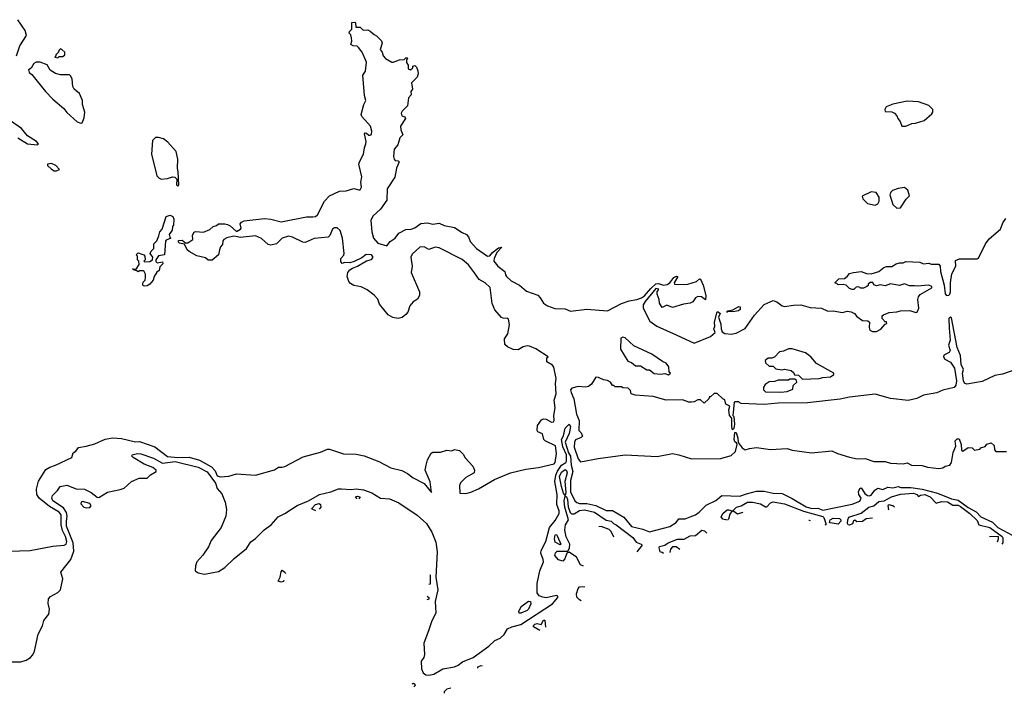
# Model space of a CAD drawing. Extents: x 1933546 to 2138868, y 524910 to 667279.
# Tile 375 of 466: x 2070205 to 2077928, y 549554 to 554840. Entities that reach past the tile are written whole.
import ezdxf

# ---------------------------------------------------------------- set-up
doc = ezdxf.new("R2010")
doc.units = 0

msp = doc.modelspace()

# ---------------------------------------------------------------- linework, layer by layer
at = {"layer": '0CON10XD'}
for points in [[(2070180.6, 554555), (2070207.1, 554635), (2070260, 554715), (2070248.6, 554755), (2070189.8, 554839.8)], [(2072780, 552855), (2072793.8, 552876.2), (2072815, 552890.8), (2072855, 552906.2), (2072925, 552946.7), (2072965, 552959.2), (2072975, 552970), (2072975, 552982.5), (2072965, 552995.4), (2072924, 552996), (2072889.6, 552970.4), (2072828.8, 552941.2), (2072795, 552931.2), (2072755, 552933.3), (2072735, 552926.2), (2072725, 552943.3), (2072724.6, 552965), (2072747.2, 552992.8), (2072750, 553005), (2072738.1, 553125), (2072718.6, 553185), (2072695, 553205.4), (2072675, 553205.3), (2072660, 553195), (2072636.7, 553145), (2072625, 553133.3), (2072515, 553122.2), (2072445, 553091.8), (2072425, 553093.6), (2072346, 553134), (2072315, 553142.2), (2072263.6, 553126.4), (2072218.9, 553081.1), (2072175, 553070.6), (2072155, 553075.8), (2072102.1, 553122.1), (2072055, 553142.5), (2071935, 553131.6), (2071914.2, 553135.8), (2071885, 553141.1), (2071831.2, 553128.8), (2071807.5, 553115), (2071800, 553105), (2071796.7, 553075), (2071781.7, 553058.3), (2071772.5, 553035), (2071765.8, 552995), (2071715, 552954), (2071685, 552954), (2071661.7, 552971.7), (2071595, 552986.7), (2071535, 553020), (2071518.8, 553035), (2071498.3, 553078.3), (2071460, 553085), (2071450, 553095), (2071451.7, 553108.3), (2071479.3, 553109.3), (2071505, 553090), (2071525, 553090), (2071562.5, 553115), (2071561.7, 553148.3), (2071575, 553172.5), (2071585, 553176.7), (2071646.4, 553173.6), (2071696.1, 553193.9), (2071723, 553217), (2071750, 553225), (2071765, 553236.7), (2071815, 553237.5), (2071835, 553232), (2071855, 553222.5), (2071905, 553177.5), (2071936.7, 553195), (2071943.3, 553205), (2071935, 553237.5), (2071945, 553251.2), (2071965, 553260.8), (2072125, 553280.5), (2072175.5, 553274.5), (2072255, 553253.1), (2072455, 553291.9), (2072505, 553294), (2072525, 553296), (2072541.7, 553308.3), (2072595.7, 553415), (2072635, 553458.6), (2072715, 553493.3), (2072765, 553495.5), (2072825, 553514.4), (2072866.6, 553503.4), (2072875, 553505.8), (2072885.9, 553525), (2072882.2, 553565), (2072887.9, 553607.9), (2072865.6, 553705), (2072870, 553725), (2072901.9, 553785), (2072909.4, 553835), (2072921.4, 553865), (2072922.9, 553885), (2072910, 553945), (2072915, 553952.5), (2072925, 553950), (2072945, 553933.3), (2072955, 553932.5), (2072965, 553940), (2072968.6, 553965), (2072957.5, 554005), (2072889.5, 554079.5), (2072883.3, 554095), (2072904, 554175), (2072920, 554205), (2072908.8, 554245), (2072896.1, 554403.9), (2072917.8, 554435), (2072925.6, 554505.6), (2072890.6, 554585), (2072861.9, 554621.9), (2072852, 554632), (2072820, 554635), (2072802.5, 554645), (2072809.5, 554670.5), (2072808.3, 554698.3), (2072801.7, 554721.7), (2072790, 554735), (2072791.7, 554748.3), (2072810, 554765), (2072811.7, 554818.3), (2072835, 554820), (2072840, 554815), (2072841.7, 554781.7), (2072875, 554780), (2072898.3, 554758.3), (2072935, 554760), (2072955, 554750), (2072985, 554722.5), (2073005, 554712.5), (2073042.5, 554675), (2073047.5, 554655), (2073032.5, 554605), (2073047.5, 554585), (2073057.5, 554555), (2073075, 554534.4), (2073125, 554505.8), (2073135, 554505.7), (2073183.9, 554523.9), (2073221.7, 554528.3), (2073235, 554540), (2073245, 554540), (2073250, 554535), (2073240, 554525), (2073240, 554505), (2073251.7, 554481.7), (2073252.5, 554455), (2073270, 554445), (2073288.3, 554461.7), (2073290, 554475), (2073305, 554480), (2073318.3, 554468.3), (2073329.3, 554439.3), (2073330, 554415), (2073322.2, 554387.8), (2073277.5, 554345), (2073286.1, 554293.9), (2073272.5, 554275), (2073275, 554250), (2073254, 554226), (2073246.7, 554165), (2073205, 554122.5), (2073196.7, 554105), (2073202.5, 554085), (2073227, 554077), (2073232.5, 554065), (2073191.2, 554005), (2073194, 553975), (2073210, 553935), (2073186.4, 553913.6), (2073171.2, 553858.8), (2073142.9, 553825), (2073136.7, 553765), (2073142.5, 553745), (2073150, 553735), (2073175, 553732.5), (2073182.5, 553725), (2073160.8, 553675), (2073147.1, 553605), (2073088.2, 553511.8), (2073085, 553424), (2073035, 553352.5), (2072975, 553298.8), (2072958.8, 553265), (2072966.2, 553175), (2072980, 553125), (2073014.4, 553085), (2073085, 553065.8), (2073110.3, 553099.7), (2073150, 553125), (2073180, 553165), (2073235, 553193.3), (2073275, 553196.2), (2073305, 553207.5), (2073350.5, 553239.5), (2073405, 553246.5), (2073445, 553234.2), (2073495, 553244.2), (2073535, 553224.4), (2073615, 553208.1), (2073675, 553168.5), (2073710, 553155), (2073725.5, 553135.5), (2073738.6, 553098.6), (2073789.6, 553045), (2073875, 552984.6), (2073892.7, 552987.3), (2073915, 553013.4), (2073960.9, 553049.1), (2073986.7, 553055), (2073947.8, 553012.2), (2073925.8, 552965), (2073924, 552945), (2073955, 552906.9), (2074010, 552865), (2074015, 552837.5), (2074024.2, 552825), (2074060.2, 552790.2), (2074125, 552755.6), (2074179.7, 552709.7), (2074268.2, 552678.2), (2074288, 552658), (2074315, 552614.5), (2074345, 552593.3), (2074403.6, 552573.6), (2074485, 552570), (2074525, 552553.8), (2074655, 552568.1), (2074815, 552555.5), (2074925, 552613.5), (2074985, 552634.5), (2075046.1, 552643.9), (2075082.8, 552657.2), (2075106.5, 552673.5), (2075155, 552731.2), (2075195, 552765.7), (2075215, 552770), (2075255, 552757.5), (2075285, 552762.5), (2075305, 552773.8), (2075335, 552816.7), (2075357, 552827), (2075366.7, 552825), (2075340, 552775), (2075342.5, 552765), (2075355, 552762), (2075446.2, 552765), (2075514.2, 552785), (2075536.4, 552806.4), (2075545, 552802.5), (2075565, 552757.5), (2075586, 552675), (2075585, 552642.5), (2075553.9, 552663.9), (2075525, 552668.6), (2075505, 552657.5), (2075485.5, 552625), (2075465, 552616.2), (2075411.8, 552608.2), (2075325, 552581.2), (2075281.7, 552598.3), (2075245, 552580), (2075224.3, 552615), (2075220, 552645), (2075204.4, 552685), (2075206, 552705), (2075217.5, 552725), (2075195, 552730), (2075110.9, 552629.1), (2075095, 552602.5), (2075095.7, 552575), (2075146.7, 552475), (2075202.5, 552435), (2075355, 552367.9), (2075495, 552302.5), (2075622.5, 552355), (2075660, 552385), (2075650, 552415), (2075658.3, 552431.7), (2075656.2, 552465), (2075675, 552546.2), (2075685, 552546.2), (2075700, 552535), (2075686, 552505), (2075705, 552450), (2075706.2, 552415), (2075715, 552390.8), (2075735, 552376), (2075785, 552372), (2075825, 552379.2), (2075895, 552416.9), (2075969.7, 552520.3), (2076044.7, 552605.3), (2076115, 552635.6), (2076145, 552625.6), (2076185, 552595.5), (2076205, 552588.8), (2076275, 552600.5), (2076331.4, 552601.4), (2076405, 552580.9), (2076495, 552577.1), (2076545, 552552.9), (2076585, 552555.7), (2076658.6, 552541.4), (2076695, 552551.2), (2076726.4, 552546.4), (2076753, 552533), (2076770.5, 552510.5), (2076815, 552480), (2076857, 552477), (2076870, 552465), (2076867.5, 552425), (2076873.6, 552403.6), (2076895, 552392.5), (2076925, 552392.5), (2076959.3, 552410.7), (2076995, 552450), (2077007.5, 552455), (2077005, 552470), (2076995, 552470), (2076970, 552495), (2076970, 552515), (2076980, 552525), (2077025, 552542.5), (2077085, 552546.7), (2077115, 552556.2), (2077187, 552557), (2077235, 552541.2), (2077245, 552544), (2077258.5, 552575), (2077250.5, 552645), (2077254.3, 552665.7), (2077267.5, 552682.5), (2077360, 552735), (2077360, 552745), (2077335, 552757.5), (2077245, 552747.5), (2077225, 552752.5), (2077185, 552750), (2077145, 552766.7), (2077105, 552753.3), (2077035, 552767.5), (2076995, 552752.5), (2076955, 552760), (2076925, 552752.5), (2076905, 552760), (2076897, 552777), (2076875, 552777.5), (2076860, 552765), (2076860, 552755), (2076850, 552745), (2076825, 552732.5), (2076803.6, 552733.6), (2076785, 552742.5), (2076765, 552740), (2076747, 552723), (2076735, 552722.5), (2076715, 552730), (2076687, 552757), (2076665, 552762.5), (2076625, 552760), (2076615, 552770), (2076601.7, 552771.7), (2076601.7, 552778.3), (2076630, 552805), (2076675, 552810), (2076696.4, 552823.6), (2076715, 552847.5), (2076745, 552856.7), (2076805, 552862.5), (2076847, 552847), (2076885, 552846.7), (2076945, 552862.5), (2076982.5, 552895), (2077003, 552903), (2077045, 552903.3), (2077080, 552925), (2077105, 552932.5), (2077135, 552932.5), (2077155, 552942.5), (2077265, 552936.7), (2077295, 552923.3), (2077335, 552930), (2077355, 552922.5), (2077415, 552920), (2077426.1, 552906.1), (2077428.1, 552865), (2077456.8, 552756.8), (2077465, 552688), (2077475, 552676.2), (2077492, 552678), (2077500, 552685), (2077505.3, 552704.7), (2077506.5, 552775), (2077516.7, 552845), (2077546.7, 552905), (2077545, 552950), (2077577, 552963), (2077715, 552963.3), (2077725, 552968.8), (2077779.6, 553080.4), (2077810.4, 553119.6), (2077899.4, 553195), (2077917.1, 553245), (2077940.3, 553279.7)], [(2070505, 554540), (2070515, 554550), (2070545, 554550), (2070560, 554565), (2070560, 554585), (2070537, 554607), (2070525, 554610), (2070511.7, 554598.3), (2070510, 554585), (2070490, 554565), (2070490, 554555), (2070480, 554545), (2070505, 554540)], [(2070685, 554027.5), (2070695, 554030), (2070711.7, 554068.3), (2070716.7, 554115), (2070697.5, 554175), (2070697.5, 554205), (2070675, 554260), (2070633.6, 554293.6), (2070622.5, 554315), (2070616.4, 554376.4), (2070605, 554400), (2070595, 554407.5), (2070525, 554406.7), (2070485, 554416.7), (2070443.6, 554443.6), (2070420, 554485), (2070366.4, 554506.4), (2070335, 554506.7), (2070317.5, 554495), (2070295, 554460), (2070273.3, 554446.7), (2070280, 554425), (2070299.4, 554409.4), (2070408.1, 554275), (2070465.4, 554215), (2070552.7, 554142.7), (2070575, 554112.5), (2070655, 554039.2), (2070685, 554027.5)], [(2077155, 554003.3), (2077203.6, 554026.4), (2077231.7, 554028.3), (2077300.7, 554049.3), (2077359.3, 554100.7), (2077367.5, 554115), (2077367.5, 554135), (2077335, 554166.2), (2077255, 554196.2), (2077165, 554200), (2077053.9, 554176.1), (2077002.5, 554155), (2076990, 554135), (2076995, 554120), (2077046.4, 554116.4), (2077066.1, 554106.1), (2077086.1, 554086.1), (2077093.3, 554065), (2077111.4, 554041.4), (2077123.3, 554005), (2077155, 554003.3)], [(2070345, 553857.5), (2070352.5, 553865), (2070336.2, 553885), (2070267.9, 553927.9), (2070220, 553985), (2070132.5, 554045)], [(2070191.4, 553911.4), (2070266.7, 553865), (2070345, 553857.5)], [(2071445, 553532.5), (2071452.5, 553545), (2071449.2, 553645), (2071442, 553675), (2071445.8, 553745), (2071434, 553805), (2071368.3, 553878.3), (2071334, 553904), (2071295, 553916.2), (2071270, 553915), (2071247, 553893), (2071238.8, 553785), (2071282, 553615), (2071298.8, 553595), (2071315, 553588.9), (2071365, 553592.3), (2071405, 553606.1), (2071423.2, 553603.2), (2071437, 553587), (2071434.2, 553544.2), (2071445, 553532.5)], [(2070495, 553652.5), (2070517.5, 553665), (2070487.8, 553695), (2070455, 553711.2), (2070423.3, 553705), (2070422.5, 553695), (2070455, 553666), (2070475, 553654), (2070495, 553652.5)], [(2077085, 553360), (2077115, 553362.5), (2077158.8, 553431.2), (2077183.3, 553456.7), (2077172.7, 553502.7), (2077145, 553523.3), (2077095, 553516.2), (2077051.7, 553498.3), (2077037.5, 553485), (2077030, 553465), (2077055, 553390), (2077085, 553360)], [(2076915, 553383.3), (2076935.9, 553394.1), (2076946.7, 553415), (2076946.4, 553446.4), (2076923, 553483), (2076885, 553490), (2076812.5, 553455), (2076817.5, 553435), (2076855, 553397.5), (2076915, 553383.3)], [(2071185, 552747.5), (2071175, 552752.5), (2071170, 552765), (2071175, 552780), (2071190, 552795), (2071193, 552817), (2071193, 552843), (2071183, 552863), (2071175, 552870), (2071145, 552870), (2071135, 552860), (2071125, 552870), (2071103, 552873), (2071090, 552885), (2071118.3, 552881.7), (2071141.7, 552918.3), (2071140, 552945), (2071130, 552955), (2071130, 552985), (2071120, 552995), (2071135, 553010), (2071180, 552995), (2071187.5, 552985), (2071190, 552955), (2071180, 552945), (2071185, 552940), (2071225, 552942.5), (2071247.5, 552955), (2071248.8, 552975), (2071230, 553005), (2071237, 553023), (2071257.5, 553045), (2071258.3, 553081.7), (2071280, 553105), (2071297, 553143), (2071303.3, 553175), (2071323.3, 553196.7), (2071353.3, 553295), (2071385, 553306.7), (2071406.7, 553295), (2071413.3, 553275), (2071411.7, 553228.3), (2071403, 553217), (2071401.7, 553188.3), (2071377.5, 553155), (2071382.5, 553132.5), (2071390, 553125), (2071355, 553110), (2071348.3, 553101.7), (2071340, 552995), (2071295, 552987.5), (2071272.5, 552955), (2071273, 552943), (2071283, 552933), (2071325, 552940), (2071327, 552923), (2071305, 552900), (2071298.3, 552871.7), (2071280.7, 552859.3), (2071260, 552825), (2071253.3, 552795), (2071225, 552763.3), (2071205, 552751.2), (2071185, 552747.5)], [(2070032.8, 550667.2), (2070286.7, 550673.3), (2070465, 550707.3), (2070555, 550716.5), (2070570.5, 550725), (2070575.2, 550744.8), (2070566, 550785), (2070540.4, 550830.4), (2070529.9, 550875), (2070531.7, 550955), (2070515.2, 550975), (2070440.3, 551020.3), (2070357.5, 551085), (2070340.4, 551115), (2070337.3, 551155), (2070352.7, 551217.3), (2070410.9, 551309.1), (2070440.8, 551329.2), (2070485, 551343), (2070615, 551404.7), (2070625, 551440), (2070646.3, 551453.7), (2070666.2, 551483.8), (2070726, 551494), (2070795, 551511.3), (2070875, 551548), (2070935, 551558.2), (2071005, 551552.1), (2071115, 551525.9), (2071145, 551528.9), (2071265, 551488.5), (2071365, 551411), (2071446.3, 551403.7), (2071535, 551408), (2071615, 551383.3), (2071709.7, 551329.7), (2071738.9, 551298.9), (2071755, 551260.5), (2071777.8, 551252.2), (2071845, 551256.7), (2071906.1, 551276.1), (2072055, 551265.8), (2072205, 551306.2), (2072235, 551329.1), (2072265, 551327.6), (2072284.5, 551334.5), (2072429.4, 551410.6), (2072565, 551445.4), (2072620.6, 551469.4), (2072635, 551469.1), (2072745, 551433.3), (2072845, 551430.7), (2072906.7, 551416.7), (2073021.9, 551371.9), (2073115.6, 551324.4), (2073201.7, 551301.7), (2073247.9, 551277.9), (2073291.2, 551245), (2073378.9, 551198.9), (2073435, 551130), (2073425, 551212), (2073386.8, 551305), (2073392.9, 551345), (2073405, 551385.8), (2073431.8, 551438.2), (2073445, 551445.4), (2073505.6, 551445.6), (2073555, 551461.1), (2073595, 551455.7), (2073615, 551466.7), (2073655, 551458), (2073685, 551431.5), (2073700.4, 551400.4), (2073760.5, 551335), (2073773.9, 551305), (2073769.1, 551285), (2073703.4, 551246.6), (2073663.6, 551205), (2073654.2, 551184.2), (2073657.5, 551125), (2073705, 551121.4), (2073745, 551131.1), (2073805, 551157.5), (2073929.1, 551230.9), (2074056.1, 551283.9), (2074176.2, 551313.8), (2074275, 551325.6), (2074396.9, 551355), (2074405.3, 551365), (2074416.4, 551435), (2074407.3, 551495), (2074325.9, 551535.9), (2074316.7, 551546.7), (2074305, 551590.6), (2074269.2, 551605), (2074264.4, 551615), (2074266.2, 551655), (2074299, 551701), (2074315, 551707.8), (2074335, 551705.9), (2074377.7, 551682.3), (2074391.1, 551685), (2074397.1, 551695), (2074395.9, 551735), (2074404.4, 551794.4), (2074397, 551855), (2074414.5, 551905), (2074408.4, 551985), (2074413.3, 552025), (2074395, 552113.3), (2074385, 552130), (2074340, 552155), (2074340, 552185), (2074350, 552195), (2074255, 552257.1), (2074205, 552277.5), (2074185, 552279.2), (2074155, 552273.3), (2074115, 552250), (2074075, 552252.5), (2074031.7, 552271.7), (2074011.7, 552291.7), (2074007.5, 552335), (2074035.4, 552374.6), (2074046.2, 552445), (2074038.6, 552488.6), (2074032.5, 552495), (2073997.2, 552497.2), (2073983.6, 552503.6), (2073932.7, 552562.7), (2073911.8, 552611.8), (2073895, 552738), (2073855.5, 552775.5), (2073810.3, 552800.3), (2073772.6, 552852.6), (2073726, 552915), (2073677.2, 552957.2), (2073495, 553050), (2073464.2, 553055.8), (2073415, 553036.7), (2073376.8, 553056.8), (2073344, 553055), (2073285, 553000), (2073272.9, 552975), (2073284.2, 552905), (2073275.8, 552855), (2073342.5, 552705), (2073340.6, 552675), (2073325, 552647.5), (2073292, 552625), (2073265.5, 552594.5), (2073249.2, 552545), (2073234.4, 552525.6), (2073206.2, 552503.8), (2073175, 552495.5), (2073131.7, 552501.7), (2073094.6, 552524.6), (2073028, 552608), (2073015.6, 552645.6), (2072985, 552678.6), (2072930.8, 552720.8), (2072885, 552743.3), (2072825, 552754.5), (2072799.2, 552769.2), (2072787.5, 552785), (2072774.5, 552824.5), (2072780, 552855)], [(2075755, 552544.4), (2075750, 552545), (2075760, 552555), (2075798.1, 552561.9), (2075845, 552590), (2075855.6, 552585.6), (2075856.4, 552565), (2075843.8, 552555), (2075798, 552548), (2075760, 552550), (2075755, 552544.4)], [(2078055, 552108), (2077915, 552057.5), (2077853, 552047), (2077755, 552000), (2077635, 551979.2), (2077615, 551986.2), (2077607.5, 552005), (2077600.5, 552065), (2077607.5, 552095), (2077589.4, 552135), (2077584.3, 552205), (2077558.6, 552268.6), (2077515, 552499.2), (2077505, 552508.9), (2077492.5, 552495), (2077495, 552418.8), (2077504.7, 552325), (2077490.6, 552285), (2077503.3, 552245), (2077495, 552227.5), (2077453.6, 552206.4), (2077452.5, 552195), (2077462.5, 552175), (2077505, 552153.3), (2077537.1, 552105), (2077553.7, 552006.3), (2077548.3, 551971.7), (2077535, 551954), (2077445, 551931.9), (2077398.5, 551911.5), (2077295, 551892.4), (2077242.8, 551867.2), (2077175, 551850.4), (2077035, 551867.6), (2076915, 551900), (2076715, 551876.7), (2076640.7, 551860.7), (2076385, 551833.8), (2076155, 551830), (2076045, 551820), (2075865, 551827.5), (2075853, 551833), (2075845, 551840), (2075815, 551840), (2075810, 551835), (2075800, 551735), (2075806.2, 551725), (2075813, 551667), (2075807, 551633), (2075795, 551622.5), (2075790, 551645), (2075791.7, 551711.7), (2075773.6, 551733.6), (2075767, 551777), (2075776.2, 551806.2), (2075745, 551823.3), (2075736.7, 551856.7), (2075720, 551865), (2075677, 551907), (2075653, 551907), (2075625, 551880), (2075615, 551880), (2075610, 551865), (2075575, 551830), (2075545, 551857.5), (2075525, 551856.7), (2075495, 551840), (2075475, 551837.5), (2075455, 551837.5), (2075405, 551856), (2075275, 551853.3), (2075175, 551882.5), (2075032.7, 551892.7), (2075002.5, 551905), (2074995, 551930), (2074977, 551947), (2074935, 551950), (2074925, 551960), (2074875, 551960), (2074865, 551970), (2074855, 551970), (2074840, 551995), (2074815, 552007.5), (2074785, 552013.3), (2074745, 552032.5), (2074725, 552033.3), (2074689.7, 551980.3), (2074667.8, 551962.2), (2074645, 551956.7), (2074585, 551960.6), (2074535, 551947.4), (2074526.6, 551935), (2074529.8, 551915), (2074552.8, 551865), (2074573.3, 551745), (2074592.6, 551695), (2074591.8, 551615), (2074608.1, 551598.1), (2074618.7, 551571.3), (2074609.7, 551560.3), (2074565, 551543.5), (2074557.3, 551525), (2074554.8, 551485), (2074585, 551394.3), (2074605, 551369.5), (2074743.8, 551396.2), (2074955, 551424.4), (2075205, 551411.8), (2075325, 551434.4), (2075375, 551425.6), (2075475, 551393.3), (2075704.5, 551395.5), (2075785, 551418.6), (2075819.5, 551450.5), (2075832.5, 551505), (2075828.3, 551518.3), (2075815, 551527.5), (2075810, 551545), (2075815, 551600), (2075825, 551600), (2075838.8, 551555), (2075841.7, 551521.7), (2075871.1, 551481.1), (2075895, 551463.8), (2075930, 551475), (2075985, 551482), (2076095, 551467.5), (2076225, 551475.8), (2076265, 551462.9), (2076415, 551442), (2076575, 551456.7), (2076620, 551435), (2076715, 551406.7), (2076775, 551393.8), (2076836.4, 551396.4), (2076905, 551373.3), (2076995, 551373.3), (2077035, 551360), (2077135, 551353.6), (2077165, 551362.5), (2077200, 551345), (2077285, 551341.2), (2077325, 551329.2), (2077415, 551316.7)], [(2075295, 552052.5), (2075310, 552065), (2075300, 552075), (2075296.7, 552115), (2075275, 552143.3), (2075246.4, 552156.4), (2075164.2, 552214.2), (2075021.7, 552281.7), (2074955, 552343.3), (2074935, 552348), (2074919.5, 552340.5), (2074918.8, 552255), (2074975, 552160), (2075005, 552150), (2075035, 552122.5), (2075075, 552122.5), (2075125, 552092.5), (2075145, 552092.5), (2075183, 552063), (2075235, 552057.5), (2075265, 552062.5), (2075295, 552052.5)], [(2076345, 552020), (2076475, 552023.3), (2076505, 552032.5), (2076565, 552037.5), (2076590, 552055), (2076590, 552065), (2076455, 552142.5), (2076410, 552195), (2076370, 552225), (2076265, 552257.5), (2076235, 552257.5), (2076195, 552237.5), (2076165, 552232.5), (2076125, 552191.2), (2076105, 552183.3), (2076075, 552183.3), (2076053.8, 552165), (2076055, 552147.5), (2076085, 552120), (2076115, 552120), (2076135, 552100), (2076185, 552092.5), (2076205, 552097.5), (2076257, 552087), (2076278.3, 552068.3), (2076281.7, 552051.7), (2076315, 552050), (2076345, 552020)], [(2076175, 551917.5), (2076225, 551922.5), (2076268.3, 551941.7), (2076271.7, 551968.3), (2076300, 551995), (2076298.3, 552008.3), (2076285, 552020), (2076245, 552020), (2076235, 552010), (2076155, 552010), (2076125, 552000), (2076083, 551997), (2076051.7, 551978.3), (2076040, 551955), (2076040, 551935), (2076055, 551920), (2076175, 551917.5)], [(2070115, 549799.8), (2070215, 549800.8), (2070255, 549813.6), (2070291.2, 549835), (2070309.1, 549855), (2070322.5, 549885), (2070351, 550019), (2070385, 550082.7), (2070393.9, 550126.1), (2070433.5, 550175), (2070439.1, 550215), (2070427.8, 550257.8), (2070432.3, 550295), (2070447.8, 550312.2), (2070503.3, 550345), (2070525, 550365.7), (2070545, 550452), (2070528.8, 550505), (2070607.5, 550605), (2070630.8, 550669.2), (2070625.2, 550735.2), (2070572.3, 550865), (2070571.3, 550905), (2070579, 550945), (2070572.9, 550972.9), (2070548.1, 551008.1), (2070466.2, 551065), (2070458.6, 551085), (2070463.9, 551106.1), (2070502.5, 551145), (2070523.9, 551176.1), (2070575, 551186.7), (2070649.1, 551159.1), (2070715, 551156.6), (2070765, 551130), (2070813, 551093), (2070825, 551090.6), (2070895, 551132.4), (2070992.4, 551152.4), (2071025, 551164.8), (2071083.3, 551216.7), (2071141.8, 551241.8), (2071205, 551241.9), (2071232.4, 551267.6), (2071276.8, 551295), (2071275, 551306.1), (2071250.4, 551325), (2071181.4, 551351.4), (2071095.8, 551405), (2071086.2, 551415), (2071087.5, 551425), (2071130, 551435), (2071155, 551432), (2071255, 551398.8), (2071325, 551359.7), (2071425, 551372.7), (2071605, 551328.4), (2071675, 551291.2), (2071741.5, 551201.5), (2071755, 551160.7), (2071790.2, 551120.2), (2071815.8, 551055), (2071827.2, 550995), (2071822.7, 550945), (2071785, 550856.2), (2071706, 550754), (2071687.2, 550702.8), (2071642.7, 550637.3), (2071594.6, 550585), (2071583.3, 550555), (2071580.8, 550515), (2071605, 550497.9), (2071655, 550488), (2071765, 550510), (2071815, 550540), (2071887.1, 550612.9), (2071985, 550690.5), (2072017.8, 550742.2), (2072055, 550769.4), (2072123.5, 550836.5), (2072176.9, 550875), (2072232.2, 550937.8), (2072285, 550964.3), (2072381.5, 551028.5), (2072471.6, 551065), (2072556.5, 551113.5), (2072645, 551133.8), (2072705, 551157.2), (2072729.3, 551159.3), (2072805, 551152.6), (2072845, 551157.9), (2072901.1, 551151.1), (2072967.3, 551127.3), (2073035, 551086.1), (2073105, 551080), (2073179.3, 551049.3), (2073322.5, 550952.5), (2073395.5, 550885.5), (2073439.2, 550819.2), (2073469.5, 550739.5), (2073480.4, 550665), (2073470.3, 550465), (2073484.6, 550365), (2073463.8, 550275), (2073469, 550185), (2073435, 550115.3), (2073411.8, 550045), (2073375, 549948.1), (2073381.3, 549858.7), (2073374.3, 549835), (2073354.8, 549805), (2073356.7, 549745), (2073371.1, 549715), (2073389.7, 549699.7), (2073415, 549696), (2073455, 549703.3), (2073524.3, 549745), (2073615, 549762), (2073645, 549775.7), (2073678.3, 549801.7), (2073761.8, 549835), (2073883.9, 549925), (2073932.2, 549967.8), (2073975, 549985.3), (2074004.6, 550015), (2074031.3, 550058.7), (2074065, 550076.7), (2074136, 550095), (2074383.2, 550255), (2074426.7, 550305), (2074426.7, 550316.7), (2074415, 550320.6), (2074335, 550303.8), (2074307.4, 550307.4), (2074279.7, 550319.7), (2074263.3, 550343.3), (2074263.9, 550415), (2074284.8, 550515.2), (2074314, 550585), (2074312, 550605), (2074292.2, 550652.2), (2074295.5, 550675), (2074332.7, 550745), (2074361.4, 550855), (2074405, 550909), (2074437.2, 550965), (2074437.3, 550985), (2074418.7, 551035), (2074421, 551115), (2074402.5, 551215), (2074409.5, 551265), (2074422.5, 551297.5), (2074455, 551343.5), (2074488.8, 551365), (2074494.7, 551375), (2074495.5, 551425.5), (2074465, 551488.5), (2074453.8, 551545), (2074470.6, 551575), (2074484.4, 551635), (2074515, 551666.2), (2074525, 551647.5), (2074515, 551591.9), (2074483.4, 551525), (2074510.3, 551440.3), (2074525.2, 551414.8), (2074531.9, 551345), (2074543.6, 551295), (2074526, 551225), (2074526.3, 551135), (2074560.8, 551065), (2074575, 551050), (2074595, 551042.1), (2074655, 551042.6), (2074725, 551026.7), (2074805, 550987.6), (2074855, 550988.8), (2074944.4, 550935), (2075005, 550863.9), (2075092.8, 550842.8), (2075145, 550822), (2075305, 550862.9), (2075354.5, 550895), (2075376.6, 550923.4), (2075425, 550923.7), (2075465, 550939.1), (2075505, 550954.2), (2075535, 550975.8), (2075588.9, 551031.1), (2075665, 551067.4), (2075713.9, 551106.1), (2075855, 551100), (2075905, 551120.3), (2075985, 551141), (2076045, 551141.3), (2076115.7, 551124.3), (2076185, 551121.6), (2076265, 551082.3), (2076375, 551016.2), (2076418.8, 551005), (2076465, 551006.6), (2076505, 550990.7), (2076735, 551037.8), (2076795, 551062.8), (2076806.3, 551085), (2076787.1, 551115), (2076785.5, 551135), (2076795, 551160), (2076805, 551165.6), (2076835, 551121.9), (2076854.4, 551105), (2076867.9, 551102.1), (2076885, 551108.9), (2076912.1, 551147.9), (2076935, 551163.5), (2076975, 551152.9), (2077015, 551171.8), (2077055, 551166.2), (2077095, 551176.4), (2077117.5, 551167.5), (2077195, 551167.9), (2077285, 551156.8), (2077403.3, 551123.3), (2077515, 551080.5), (2077565, 551069.7), (2077645, 551010.6), (2077708.1, 550978.1), (2077745, 550938.6), (2077835, 550895.9), (2077878.1, 550855), (2077995, 550791.6)], [(2077415, 551316.7), (2077445, 551323.3), (2077463.6, 551336.4), (2077500, 551345), (2077514.3, 551365), (2077527.7, 551442.3), (2077547.7, 551492.3), (2077542.5, 551535), (2077558.3, 551551.7), (2077575, 551550), (2077590, 551505), (2077592, 551462), (2077603.3, 551453.3), (2077645, 551482.5), (2077675, 551480), (2077695, 551462.5), (2077735, 551470), (2077745, 551480), (2077778.3, 551491.7), (2077791.7, 551508.3), (2077825, 551520), (2077848.3, 551498.3), (2077850, 551465), (2077861.7, 551451.7), (2077945, 551450)], [(2074485, 551106), (2074471.8, 551125), (2074455, 551175.7), (2074440.1, 551255), (2074455, 551290), (2074485, 551309.6), (2074495, 551302.1), (2074498.6, 551285), (2074481.2, 551215), (2074489.4, 551130.6), (2074485, 551106)], [(2072852.6, 551080.3), (2072840, 551095), (2072855, 551100.8), (2072875, 551095.6), (2072866.7, 551079.9)], [(2074628, 550551.8), (2074605, 550562.5), (2074571.7, 550621.7), (2074515, 550662.5), (2074496.4, 550653.6), (2074482.2, 550607.8), (2074465, 550591.9), (2074431.4, 550601.4), (2074403.9, 550633.9), (2074407.1, 550655), (2074422.1, 550667.9), (2074505, 550670), (2074517.8, 550692.2), (2074519.4, 550725), (2074492, 550782), (2074482.1, 550835), (2074485.8, 550875), (2074510, 550915), (2074480.8, 551015), (2074475.3, 551065), (2074485, 551100), (2074495, 551094.4), (2074502.6, 551075), (2074508, 551018), (2074522.3, 550972.3), (2074532.7, 550962.7), (2074555, 550962), (2074595, 550987.4), (2074634.8, 550994.8), (2074713.1, 550975), (2074805, 550912), (2074845, 550903.8), (2074862.5, 550885), (2074885, 550874.6), (2075015, 550777.1), (2075039.8, 550739.8), (2075081.2, 550725), (2075086.7, 550715), (2075044.8, 550664.8)], [(2076893.4, 550928.6), (2076845, 550923.8), (2076815, 550903.1), (2076770.3, 550900.3), (2076755, 550912.5), (2076745, 550907.5), (2076737.6, 550882.4), (2076715, 550872.5), (2076704, 550875), (2076698.6, 550885), (2076700.9, 550915), (2076710, 550935), (2076805, 550968.1), (2076865, 551014.4), (2076905, 551025.5), (2076945, 551058.5), (2076986.4, 551063.6), (2077042.1, 551095), (2077115, 551117.3), (2077215.1, 551125.1), (2077241.5, 551115), (2077255, 551098.8), (2077272, 551108), (2077305, 551113.5), (2077347.6, 551095), (2077394.8, 551044.8), (2077435, 551058.1), (2077483.7, 551056.3), (2077525, 551030.9), (2077565, 551029.1), (2077585, 551019.9), (2077657.1, 550965), (2077715, 550909.2), (2077727.1, 550875), (2077815, 550854), (2077912.2, 550785), (2077917.5, 550775), (2077916.2, 550733.8), (2077908.2, 550723.1)], [(2070729.5, 551009.5), (2070755, 551012.1), (2070767.3, 551025), (2070755, 551042.9), (2070699.3, 551059.3), (2070687.5, 551055), (2070685, 551040), (2070707.5, 551015), (2070729.5, 551009.5)], [(2072529.1, 550985.9), (2072498.3, 550998.3), (2072496.7, 551005), (2072525, 551035.4), (2072554.2, 551044.2), (2072566, 551035), (2072566.7, 551015), (2072554.7, 550999.1)], [(2075877.9, 550969.6), (2075875, 550972), (2075835, 550960), (2075800, 550985), (2075826.5, 551015), (2075865, 551024.4), (2075915, 551054.2), (2075952.5, 551055), (2076015, 551040), (2076055, 551016.2), (2076065, 551016.7), (2076095, 551048.5), (2076115, 551056.9), (2076205, 551039.7), (2076352.9, 550982.9), (2076505, 550940.3), (2076513.1, 550933.1), (2076529.2, 550885), (2076527.1, 550875), (2076521.8, 550872.2)], [(2077066.1, 551015.5), (2077054.5, 551024.5), (2077025, 551032.5), (2077014.4, 551025.6), (2077018.9, 550995), (2077017.4, 550991.5)], [(2075753.5, 550911.9), (2075721.5, 550921.5), (2075708, 550938), (2075723, 550967), (2075755, 550994), (2075765, 550994.2), (2075792.5, 550985), (2075775, 550960), (2075765, 550921.2), (2075758.6, 550915)], [(2076407.6, 550906.2), (2076400.2, 550910.2), (2076394.8, 550910.3)], [(2076625, 550880), (2076562, 550892), (2076557.5, 550895), (2076563.1, 550915), (2076585, 550929.1), (2076636.2, 550925), (2076646, 550915), (2076646.1, 550903.9), (2076625, 550880)], [(2074445, 550720), (2074405, 550740), (2074398.9, 550765), (2074405, 550796.2), (2074415, 550798.8), (2074422.5, 550785), (2074450, 550725), (2074445, 550720)], [(2074864.5, 550780.1), (2074843.6, 550823.6), (2074829.3, 550839.3), (2074765, 550862.7), (2074747.3, 550859.5)], [(2075254.1, 550650.7), (2075245, 550660), (2075230, 550665), (2075222, 550695), (2075225, 550706.2), (2075265, 550716), (2075292, 550735), (2075365, 550763.3), (2075416.3, 550763.7), (2075465, 550790), (2075505, 550791.4), (2075555, 550834.2), (2075577.6, 550827.6), (2075593.7, 550810.9)], [(2077876.1, 550742.6), (2077883.8, 550765), (2077883.3, 550785), (2077812.3, 550780.4)], [(2075382.5, 550682), (2075355, 550704), (2075325, 550702), (2075310, 550685), (2075306, 550659.3)], [(2072277.4, 550439.8), (2072274.3, 550432.3), (2072255, 550426.7), (2072233, 550433), (2072248.8, 550465), (2072255, 550507.5), (2072265, 550520), (2072286, 550505), (2072291.4, 550494.4)], [(2073422.5, 550485), (2073425, 550481.2), (2073425, 550410), (2073414.7, 550407.8)], [(2074608.4, 550279.5), (2074595, 550286.5), (2074575, 550307.1), (2074574, 550335), (2074584.9, 550375.1), (2074595, 550389.3), (2074639.2, 550391.1)], [(2073401.9, 550315.8), (2073414, 550305), (2073415, 550292), (2073399.8, 550288.3)], [(2074135, 550183.8), (2074123.8, 550183.8), (2074120, 550195), (2074139.2, 550235), (2074195, 550275.7), (2074212.5, 550275), (2074214, 550255), (2074195.5, 550214.5), (2074185, 550204.2), (2074135, 550183.8)], [(2074284.5, 550047.7), (2074236.7, 550075), (2074235.7, 550085), (2074245, 550095.9), (2074265, 550102.7), (2074296.3, 550093.7), (2074315, 550126.9), (2074325, 550128.8), (2074330.1, 550073.5)], [(2073799.8, 549750.4), (2073799.5, 549760.5), (2073825, 549772.9), (2073833.2, 549770.5)], [(2073284.8, 549626.9), (2073295, 549632.5), (2073305, 549626.2), (2073306.9, 549615), (2073295.7, 549604.3)], [(2073587.7, 549594.4), (2073554.5, 549585.5), (2073535.5, 549564.5), (2073534.4, 549553.7)]]:
    msp.add_lwpolyline(points, dxfattribs=at)

doc.saveas('drawing.dxf')
